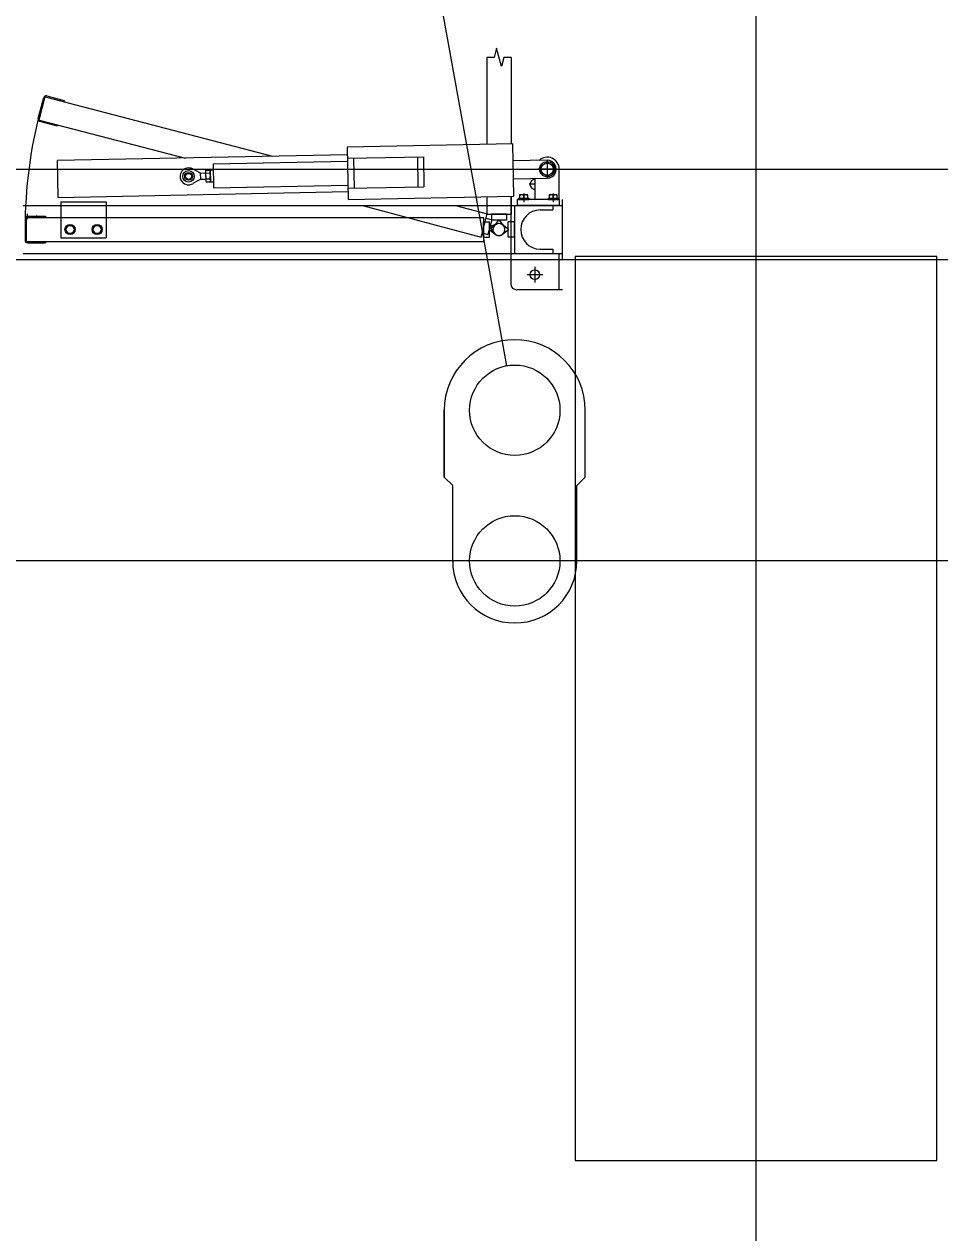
# Model space of a CAD drawing. Extents: x -264205 to -263659, y -1242401 to -1242060.
# Drawn here: x -263870.682 to -263869.163, y -1242089.072 to -1242087.067 of the extents above; entities that cross this region are included whole.
import ezdxf

# ---------------------------------------------------------------- set-up
doc = ezdxf.new("R2010")
doc.units = 0
for name, color, linetype in [('OBRUBNIKY_KOMUNIKACIE_PROJEKT', 7, 'Continuous'), ('OSI_STAVBY_KFA', 7, 'Continuous'), ('SITUACIA_DSP_2D', 7, 'Continuous')]:
    doc.layers.add(name, color=color, linetype=linetype)

msp = doc.modelspace()

# ---------------------------------------------------------------- linework, layer by layer
at = {"layer": 'OBRUBNIKY_KOMUNIKACIE_PROJEKT'}
msp.add_line((-263894.9678, -1242087.3072), (-263808.9678, -1242087.3072), dxfattribs=at)
at = {"layer": 'OSI_STAVBY_KFA'}
for p, q in [((-263869.4678, -1242083.2372), (-263869.4678, -1242246.7072)), ((-263792.6528, -1242087.9572), (-263911.5228, -1242087.9572))]:
    msp.add_line(p, q, dxfattribs=at)
at = {"layer": 'SITUACIA_DSP_2D'}
for p, q in [((-263869.8811, -1242087.6334), (-263871.0197, -1242081.332)), ((-263869.898, -1242087.1066), (-263869.902, -1242087.1216)), ((-263869.89, -1242087.1366), (-263869.898, -1242087.1066)), ((-263869.914, -1242087.1216), (-263869.914, -1242087.2657)), ((-263869.902, -1242087.1216), (-263869.914, -1242087.1216)), ((-263869.8859, -1242087.1216), (-263869.89, -1242087.1366)), ((-263869.874, -1242087.1216), (-263869.8859, -1242087.1216)), ((-263869.874, -1242087.1216), (-263869.874, -1242087.265)), ((-263870.6583, -1242087.2232), (-263870.649, -1242087.1884)), ((-263870.6569, -1242087.2256), (-263870.6465, -1242087.187)), ((-263870.6465, -1242087.187), (-263870.2699, -1242087.2858)), ((-263870.6441, -1242087.1856), (-263870.6151, -1242087.1933)), ((-263870.6151, -1242087.1933), (-263870.6156, -1242087.1953)), ((-263870.6569, -1242087.2256), (-263870.4138, -1242087.2887)), ((-263870.6265, -1242087.2358), (-263870.6555, -1242087.2281)), ((-263870.626, -1242087.2339), (-263870.6265, -1242087.2358)), ((-263869.8708, -1242087.2649), (-263870.1458, -1242087.2704)), ((-263870.1458, -1242087.2704), (-263870.144, -1242087.3573)), ((-263869.8691, -1242087.3519), (-263869.8708, -1242087.2649)), ((-263870.1455, -1242087.2834), (-263870.6264, -1242087.2929)), ((-263870.1454, -1242087.2889), (-263870.0194, -1242087.2864)), ((-263870.1354, -1242087.2887), (-263870.1344, -1242087.3386)), ((-263870.0294, -1242087.2865), (-263870.0284, -1242087.3365)), ((-263870.0194, -1242087.2864), (-263870.0184, -1242087.3363)), ((-263869.814, -1242087.2917), (-263869.814, -1242087.3229)), ((-263894.9678, -1242087.3072), (-263808.9678, -1242087.3072)), ((-263870.6252, -1242087.3539), (-263870.6264, -1242087.2929)), ((-263870.389, -1242087.3137), (-263870.4024, -1242087.3067)), ((-263870.3809, -1242087.3101), (-263870.3801, -1242087.3087)), ((-263870.3809, -1242087.3101), (-263870.3805, -1242087.327)), ((-263870.3801, -1242087.3087), (-263870.3737, -1242087.3086)), ((-263870.3729, -1242087.3099), (-263870.3737, -1242087.3086)), ((-263870.3729, -1242087.3084), (-263870.3679, -1242087.3083)), ((-263870.3729, -1242087.3084), (-263870.3725, -1242087.3284)), ((-263870.3729, -1242087.3099), (-263870.3725, -1242087.3269)), ((-263870.3681, -1242087.2983), (-263870.1453, -1242087.2939)), ((-263870.3681, -1242087.2983), (-263870.3673, -1242087.3383)), ((-263869.8143, -1242087.2923), (-263869.8703, -1242087.2934)), ((-263869.7984, -1242087.3073), (-263869.8296, -1242087.3073)), ((-263869.8242, -1242087.3014), (-263869.814, -1242087.2955)), ((-263869.8242, -1242087.3132), (-263869.8242, -1242087.3014)), ((-263869.814, -1242087.2955), (-263869.8038, -1242087.3014)), ((-263869.8038, -1242087.3014), (-263869.8038, -1242087.3132)), ((-263869.794, -1242087.3573), (-263869.794, -1242087.3073)), ((-263870.3888, -1242087.3237), (-263870.4019, -1242087.3312)), ((-263870.389, -1242087.3137), (-263870.3808, -1242087.3135)), ((-263870.3888, -1242087.3237), (-263870.389, -1242087.3137)), ((-263870.3888, -1242087.3237), (-263870.3806, -1242087.3235)), ((-263870.3805, -1242087.327), (-263870.3797, -1242087.3283)), ((-263870.38, -1242087.3136), (-263870.3736, -1242087.3135)), ((-263870.3798, -1242087.3234), (-263870.3734, -1242087.3233)), ((-263870.3797, -1242087.3283), (-263870.3733, -1242087.3282)), ((-263870.3725, -1242087.3269), (-263870.3733, -1242087.3282)), ((-263870.3725, -1242087.3284), (-263870.3675, -1242087.3283)), ((-263869.8697, -1242087.3234), (-263869.8137, -1242087.3223)), ((-263869.8345, -1242087.3227), (-263869.8345, -1242087.3419)), ((-263869.834, -1242087.3573), (-263869.834, -1242087.3227)), ((-263869.814, -1242087.319), (-263869.8242, -1242087.3132)), ((-263869.8038, -1242087.3132), (-263869.814, -1242087.319)), ((-263870.6252, -1242087.3539), (-263870.1443, -1242087.3443)), ((-263870.3673, -1242087.3383), (-263870.1445, -1242087.3338)), ((-263870.1444, -1242087.3388), (-263870.0184, -1242087.3363)), ((-263870.144, -1242087.3573), (-263869.8691, -1242087.3519)), ((-263869.8745, -1242087.352), (-263869.8745, -1242087.3673)), ((-263869.874, -1242087.352), (-263869.874, -1242087.3818)), ((-263869.8462, -1242087.35), (-263869.8598, -1242087.35)), ((-263869.8598, -1242087.35), (-263869.8598, -1242087.3555)), ((-263869.853, -1242087.3474), (-263869.853, -1242087.3618)), ((-263869.853, -1242087.3555), (-263869.853, -1242087.3509)), ((-263869.8462, -1242087.3555), (-263869.8462, -1242087.35)), ((-263869.834, -1242087.3323), (-263869.8441, -1242087.3323)), ((-263869.7972, -1242087.35), (-263869.8108, -1242087.35)), ((-263869.8108, -1242087.35), (-263869.8108, -1242087.3555)), ((-263869.804, -1242087.3474), (-263869.804, -1242087.3618)), ((-263869.804, -1242087.3555), (-263869.804, -1242087.3509)), ((-263869.7972, -1242087.3555), (-263869.7972, -1242087.35)), ((-263870.683, -1242087.3673), (-263869.7885, -1242087.3673)), ((-263870.6205, -1242087.3613), (-263870.6205, -1242087.3673)), ((-263870.6205, -1242087.3613), (-263870.5455, -1242087.3613)), ((-263870.6205, -1242087.3673), (-263870.6205, -1242087.4213)), ((-263870.5455, -1242087.3613), (-263870.5455, -1242087.3673)), ((-263870.5455, -1242087.3673), (-263870.5455, -1242087.4213)), ((-263870.1205, -1242087.3673), (-263869.9238, -1242087.42)), ((-263869.966, -1242087.3673), (-263869.9134, -1242087.3813)), ((-263869.914, -1242087.3528), (-263869.914, -1242087.3818)), ((-263869.8745, -1242087.3673), (-263869.8745, -1242087.4473)), ((-263869.8685, -1242087.3673), (-263869.8685, -1242087.4473)), ((-263869.8635, -1242087.3673), (-263869.8635, -1242087.3573)), ((-263869.7935, -1242087.3573), (-263869.8635, -1242087.3573)), ((-263869.7935, -1242087.3673), (-263869.8635, -1242087.3673)), ((-263869.8614, -1242087.3555), (-263869.8446, -1242087.3555)), ((-263869.8614, -1242087.3555), (-263869.8614, -1242087.3573)), ((-263869.8614, -1242087.3573), (-263869.8446, -1242087.3573)), ((-263869.8598, -1242087.3555), (-263869.8462, -1242087.3555)), ((-263869.8446, -1242087.3555), (-263869.8446, -1242087.3573)), ((-263869.8124, -1242087.3555), (-263869.7956, -1242087.3555)), ((-263869.8124, -1242087.3555), (-263869.8124, -1242087.3573)), ((-263869.8124, -1242087.3573), (-263869.7956, -1242087.3573)), ((-263869.8108, -1242087.3555), (-263869.7972, -1242087.3555)), ((-263869.8045, -1242087.3673), (-263869.8045, -1242087.3748)), ((-263869.7956, -1242087.3555), (-263869.7956, -1242087.3573)), ((-263869.7935, -1242087.3673), (-263869.7935, -1242087.3573)), ((-263869.7885, -1242087.4573), (-263869.7885, -1242087.3573)), ((-263870.68, -1242087.3893), (-263870.68, -1242087.4253)), ((-263870.678, -1242087.3873), (-263869.9195, -1242087.3873)), ((-263870.678, -1242087.3873), (-263870.678, -1242087.4273)), ((-263870.6762, -1242087.3903), (-263870.6762, -1242087.3813)), ((-263870.676, -1242087.3853), (-263870.646, -1242087.3853)), ((-263870.6609, -1242087.3843), (-263870.6609, -1242087.3873)), ((-263870.646, -1242087.3853), (-263870.646, -1242087.3873)), ((-263869.9238, -1242087.42), (-263869.9134, -1242087.3813)), ((-263869.9195, -1242087.3873), (-263869.9195, -1242087.4273)), ((-263869.9154, -1242087.3886), (-263869.9057, -1242087.3912)), ((-263869.914, -1242087.3818), (-263869.874, -1242087.3818)), ((-263869.9057, -1242087.3912), (-263869.9122, -1242087.4153)), ((-263869.8815, -1242087.3818), (-263869.9065, -1242087.3818)), ((-263869.9065, -1242087.3818), (-263869.9065, -1242087.3918)), ((-263869.8815, -1242087.3918), (-263869.9065, -1242087.3918)), ((-263869.895, -1242087.3918), (-263869.902, -1242087.4013)), ((-263869.893, -1242087.3918), (-263869.895, -1242087.3918)), ((-263869.8859, -1242087.4013), (-263869.893, -1242087.3918)), ((-263869.8815, -1242087.3818), (-263869.8815, -1242087.3918)), ((-263869.8255, -1242087.3748), (-263869.8045, -1242087.3748)), ((-263870.6094, -1242087.4005), (-263870.6133, -1242087.4073)), ((-263870.6133, -1242087.4073), (-263870.6094, -1242087.4141)), ((-263870.6015, -1242087.4005), (-263870.6094, -1242087.4005)), ((-263870.5976, -1242087.4073), (-263870.6015, -1242087.4005)), ((-263870.6015, -1242087.4141), (-263870.5976, -1242087.4073)), ((-263870.5644, -1242087.4005), (-263870.5683, -1242087.4073)), ((-263870.5683, -1242087.4073), (-263870.5644, -1242087.4141)), ((-263870.5565, -1242087.4005), (-263870.5644, -1242087.4005)), ((-263870.5526, -1242087.4073), (-263870.5565, -1242087.4005)), ((-263870.5565, -1242087.4141), (-263870.5526, -1242087.4073)), ((-263869.9195, -1242087.3948), (-263869.9095, -1242087.3948)), ((-263869.9195, -1242087.4198), (-263869.9195, -1242087.3948)), ((-263869.9095, -1242087.4198), (-263869.9095, -1242087.3948)), ((-263869.9095, -1242087.4063), (-263869.8999, -1242087.3992)), ((-263869.9095, -1242087.4083), (-263869.9095, -1242087.4063)), ((-263869.8999, -1242087.4153), (-263869.9095, -1242087.4083)), ((-263869.9087, -1242087.4023), (-263869.9092, -1242087.4042)), ((-263869.9092, -1242087.4042), (-263869.9018, -1242087.4135)), ((-263869.8976, -1242087.398), (-263869.9087, -1242087.4023)), ((-263869.888, -1242087.3992), (-263869.8785, -1242087.4063)), ((-263869.8785, -1242087.4083), (-263869.888, -1242087.4153)), ((-263869.8685, -1242087.3948), (-263869.8785, -1242087.3948)), ((-263869.8785, -1242087.4198), (-263869.8785, -1242087.3948)), ((-263869.8785, -1242087.4063), (-263869.8785, -1242087.4083)), ((-263869.8685, -1242087.4198), (-263869.8685, -1242087.3948)), ((-263870.678, -1242087.4273), (-263869.9195, -1242087.4273)), ((-263870.676, -1242087.4293), (-263870.646, -1242087.4293)), ((-263870.646, -1242087.4273), (-263870.646, -1242087.4293)), ((-263870.6205, -1242087.4213), (-263870.5455, -1242087.4213)), ((-263870.6094, -1242087.4141), (-263870.6015, -1242087.4141)), ((-263870.5644, -1242087.4141), (-263870.5565, -1242087.4141)), ((-263869.9218, -1242087.4127), (-263869.9122, -1242087.4153)), ((-263869.9195, -1242087.4198), (-263869.9095, -1242087.4198)), ((-263869.8685, -1242087.4198), (-263869.8785, -1242087.4198)), ((-263870.683, -1242087.4473), (-263869.7885, -1242087.4473)), ((-263869.8745, -1242087.4473), (-263869.8745, -1242087.4973)), ((-263869.8255, -1242087.4398), (-263869.8045, -1242087.4398)), ((-263869.8045, -1242087.4398), (-263869.8045, -1242087.4473)), ((-263869.7945, -1242087.4473), (-263869.7945, -1242087.5073)), ((-263869.1677, -1242087.4523), (-263869.7677, -1242087.4523)), ((-263869.7677, -1242087.4523), (-263869.7677, -1242088.9523)), ((-263869.1677, -1242088.9523), (-263869.1677, -1242087.4523)), ((-263894.5809, -1242087.4572), (-263809.3546, -1242087.4572)), ((-263869.8345, -1242087.4693), (-263869.8345, -1242087.4953)), ((-263869.8215, -1242087.4823), (-263869.8475, -1242087.4823)), ((-263869.7885, -1242087.5073), (-263869.8645, -1242087.5073)), ((-263869.9848, -1242087.7072), (-263869.9848, -1242087.8182)), ((-263869.9848, -1242087.8182), (-263869.9848, -1242087.7072)), ((-263869.7508, -1242087.8182), (-263869.7508, -1242087.7072)), ((-263869.9708, -1242087.8322), (-263869.9848, -1242087.8182)), ((-263869.9708, -1242087.9572), (-263869.9708, -1242087.8322)), ((-263869.7648, -1242087.8322), (-263869.7508, -1242087.8182)), ((-263869.7648, -1242087.9572), (-263869.7648, -1242087.8322)), ((-263869.7677, -1242088.9523), (-263869.1677, -1242088.9523))]:
    msp.add_line(p, q, dxfattribs=at)
for centre, radius in [((-263870.4089, -1242087.3191), 0.00952), ((-263869.814, -1242087.3073), 0.0126), ((-263869.814, -1242087.3073), 0.0102), ((-263870.4089, -1242087.3191), 0.00645), ((-263870.4089, -1242087.3191), 0.005), ((-263870.6055, -1242087.4073), 0.0084), ((-263870.6055, -1242087.4073), 0.0068), ((-263870.5605, -1242087.4073), 0.0084), ((-263870.5605, -1242087.4073), 0.0068), ((-263869.8345, -1242087.4823), 0.008), ((-263869.8678, -1242087.7072), 0.075), ((-263869.8678, -1242087.9572), 0.075)]:
    msp.add_circle(centre, radius, dxfattribs=at)
for centre, radius, start, end in [((-263870.6451, -1242087.1894), 0.004, 75, 165), ((-263869.894, -1242087.4073), 0.7862, 165, 180), ((-263870.6544, -1242087.2242), 0.004, 165, 255), ((-263869.814, -1242087.3073), 0.02, 0, 132.5496), ((-263870.4089, -1242087.3191), 0.014, 62.4029, 299.8771), ((-263870.3765, -1242087.3111), 0.00432, 146.5466, 215.7334), ((-263870.3772, -1242087.3111), 0.00432, 326.5466, 35.7334), ((-263869.814, -1242087.3073), 0.015, 271.14, 91.14), ((-263870.3646, -1242087.3182), 0.0161, 163.4401, 198.8399), ((-263870.3762, -1242087.3258), 0.00432, 146.5466, 215.7334), ((-263870.38, -1242087.3136), 0.0001, 271.14, 340.3268), ((-263870.3736, -1242087.3135), 0.0001, 201.9532, 271.14), ((-263870.3888, -1242087.3187), 0.0161, 343.4401, 18.8399), ((-263870.3769, -1242087.3258), 0.00432, 326.5466, 35.7334), ((-263869.8345, -1242087.3323), 0.008, 86.4167, 273.5833), ((-263869.8564, -1242087.3568), 0.0068, 60, 120), ((-263869.8496, -1242087.3568), 0.0068, 60, 120), ((-263869.8074, -1242087.3568), 0.0068, 60, 120), ((-263869.8006, -1242087.3568), 0.0068, 60, 120), ((-263870.676, -1242087.3893), 0.004, 90, 180), ((-263869.8255, -1242087.4073), 0.0325, 90, 270), ((-263869.894, -1242087.4073), 0.01, 53.6139, 306.3861), ((-263869.894, -1242087.4073), 0.01, 143.6139, 36.3861), ((-263869.894, -1242087.4073), 0.01, 218.6139, 111.3861), ((-263869.894, -1242087.4073), 0.01, 233.6139, 126.3861), ((-263870.676, -1242087.4253), 0.004, 180, 270), ((-263869.8645, -1242087.4973), 0.01, 180, 270), ((-263869.8678, -1242087.7072), 0.117, 0, 180), ((-263869.8678, -1242087.9572), 0.103, 180, 0)]:
    msp.add_arc(centre, radius, start, end, dxfattribs=at)

doc.saveas('drawing.dxf')
